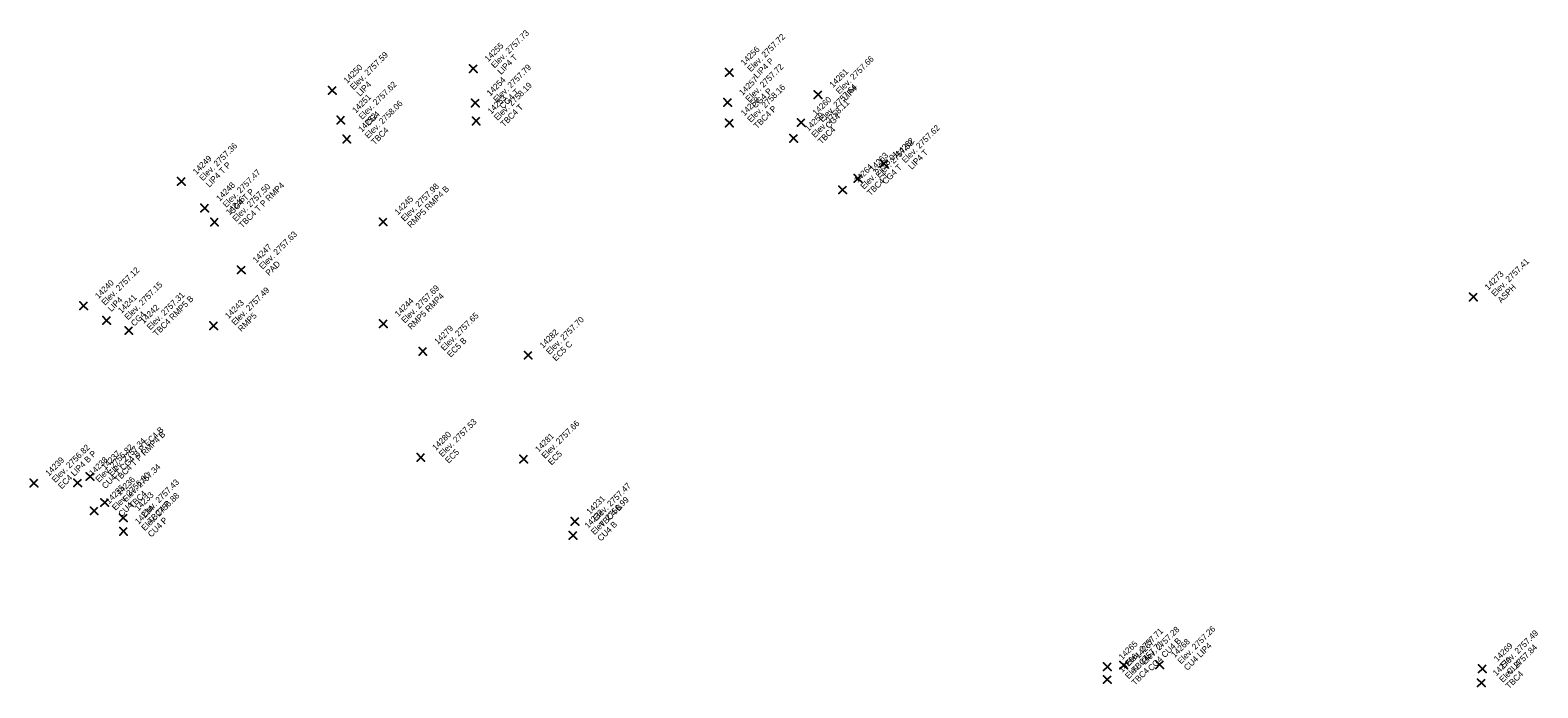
# Model space of a CAD drawing. Extents: x 2493999 to 2503109, y 700767 to 706646.
# Drawn here: x 2502372.7 to 2502432.5, y 703160.8 to 703186.8 of the extents above; entities that cross this region are included whole.
import ezdxf

# ---------------------------------------------------------------- set-up
doc = ezdxf.new("R2010")
doc.units = 0
doc.layers.add('ALG_CL_BLUE_Horiz', color=7, linetype='Continuous')
doc.layers.add('DES_SURFACE_Existing-Ground', color=7, linetype='Continuous')

msp = doc.modelspace()

# ---------------------------------------------------------------- linework, layer by layer
at = {"layer": 'ALG_CL_BLUE_Horiz'}
for points in [[(2502390.235, 703185.303), (2502390.085, 703185.453), (2502390.235, 703185.303), (2502390.085, 703185.153), (2502390.235, 703185.303), (2502390.385, 703185.153), (2502390.235, 703185.303), (2502390.385, 703185.453)], [(2502400.393, 703185.154), (2502400.243, 703185.304), (2502400.393, 703185.154), (2502400.243, 703185.004), (2502400.393, 703185.154), (2502400.543, 703185.004), (2502400.393, 703185.154), (2502400.543, 703185.304)], [(2502384.642, 703184.44), (2502384.492, 703184.59), (2502384.642, 703184.44), (2502384.492, 703184.29), (2502384.642, 703184.44), (2502384.792, 703184.29), (2502384.642, 703184.44), (2502384.792, 703184.59)], [(2502390.317, 703183.942), (2502390.167, 703184.092), (2502390.317, 703183.942), (2502390.167, 703183.792), (2502390.317, 703183.942), (2502390.467, 703183.792), (2502390.317, 703183.942), (2502390.467, 703184.092)], [(2502400.325, 703183.964), (2502400.175, 703184.114), (2502400.325, 703183.964), (2502400.175, 703183.814), (2502400.325, 703183.964), (2502400.475, 703183.814), (2502400.325, 703183.964), (2502400.475, 703184.114)], [(2502403.909, 703184.274), (2502403.759, 703184.424), (2502403.909, 703184.274), (2502403.759, 703184.124), (2502403.909, 703184.274), (2502404.059, 703184.124), (2502403.909, 703184.274), (2502404.059, 703184.424)], [(2502384.981, 703183.264), (2502384.831, 703183.414), (2502384.981, 703183.264), (2502384.831, 703183.114), (2502384.981, 703183.264), (2502385.131, 703183.114), (2502384.981, 703183.264), (2502385.131, 703183.414)], [(2502390.35, 703183.228), (2502390.2, 703183.378), (2502390.35, 703183.228), (2502390.2, 703183.078), (2502390.35, 703183.228), (2502390.5, 703183.078), (2502390.35, 703183.228), (2502390.5, 703183.378)], [(2502400.395, 703183.152), (2502400.245, 703183.302), (2502400.395, 703183.152), (2502400.245, 703183.002), (2502400.395, 703183.152), (2502400.545, 703183.002), (2502400.395, 703183.152), (2502400.545, 703183.302)], [(2502403.24, 703183.166), (2502403.09, 703183.316), (2502403.24, 703183.166), (2502403.09, 703183.016), (2502403.24, 703183.166), (2502403.39, 703183.016), (2502403.24, 703183.166), (2502403.39, 703183.316)], [(2502402.94, 703182.545), (2502402.79, 703182.695), (2502402.94, 703182.545), (2502402.79, 703182.395), (2502402.94, 703182.545), (2502403.09, 703182.395), (2502402.94, 703182.545), (2502403.09, 703182.695)], [(2502385.22, 703182.512), (2502385.07, 703182.662), (2502385.22, 703182.512), (2502385.07, 703182.362), (2502385.22, 703182.512), (2502385.37, 703182.362), (2502385.22, 703182.512), (2502385.37, 703182.662)], [(2502406.526, 703181.542), (2502406.376, 703181.692), (2502406.526, 703181.542), (2502406.376, 703181.392), (2502406.526, 703181.542), (2502406.676, 703181.392), (2502406.526, 703181.542), (2502406.676, 703181.692)], [(2502378.66, 703180.834), (2502378.51, 703180.984), (2502378.66, 703180.834), (2502378.51, 703180.684), (2502378.66, 703180.834), (2502378.81, 703180.684), (2502378.66, 703180.834), (2502378.81, 703180.984)], [(2502405.492, 703180.954), (2502405.342, 703181.104), (2502405.492, 703180.954), (2502405.342, 703180.804), (2502405.492, 703180.954), (2502405.642, 703180.804), (2502405.492, 703180.954), (2502405.642, 703181.104)], [(2502404.884, 703180.499), (2502404.734, 703180.649), (2502404.884, 703180.499), (2502404.734, 703180.349), (2502404.884, 703180.499), (2502405.034, 703180.349), (2502404.884, 703180.499), (2502405.034, 703180.649)], [(2502379.586, 703179.777), (2502379.436, 703179.927), (2502379.586, 703179.777), (2502379.436, 703179.627), (2502379.586, 703179.777), (2502379.736, 703179.627), (2502379.586, 703179.777), (2502379.736, 703179.927)], [(2502379.973, 703179.221), (2502379.823, 703179.371), (2502379.973, 703179.221), (2502379.823, 703179.071), (2502379.973, 703179.221), (2502380.123, 703179.071), (2502379.973, 703179.221), (2502380.123, 703179.371)], [(2502386.66, 703179.231), (2502386.51, 703179.381), (2502386.66, 703179.231), (2502386.51, 703179.081), (2502386.66, 703179.231), (2502386.81, 703179.081), (2502386.66, 703179.231), (2502386.81, 703179.381)], [(2502381.034, 703177.329), (2502380.884, 703177.479), (2502381.034, 703177.329), (2502380.884, 703177.179), (2502381.034, 703177.329), (2502381.184, 703177.179), (2502381.034, 703177.329), (2502381.184, 703177.479)], [(2502429.902, 703176.255), (2502429.752, 703176.405), (2502429.902, 703176.255), (2502429.752, 703176.105), (2502429.902, 703176.255), (2502430.052, 703176.105), (2502429.902, 703176.255), (2502430.052, 703176.405)], [(2502374.779, 703175.906), (2502374.629, 703176.056), (2502374.779, 703175.906), (2502374.629, 703175.756), (2502374.779, 703175.906), (2502374.929, 703175.756), (2502374.779, 703175.906), (2502374.929, 703176.056)], [(2502375.691, 703175.328), (2502375.541, 703175.478), (2502375.691, 703175.328), (2502375.541, 703175.178), (2502375.691, 703175.328), (2502375.841, 703175.178), (2502375.691, 703175.328), (2502375.841, 703175.478)], [(2502376.574, 703174.928), (2502376.424, 703175.078), (2502376.574, 703174.928), (2502376.424, 703174.778), (2502376.574, 703174.928), (2502376.724, 703174.778), (2502376.574, 703174.928), (2502376.724, 703175.078)], [(2502379.936, 703175.115), (2502379.786, 703175.265), (2502379.936, 703175.115), (2502379.786, 703174.965), (2502379.936, 703175.115), (2502380.086, 703174.965), (2502379.936, 703175.115), (2502380.086, 703175.265)], [(2502386.671, 703175.196), (2502386.521, 703175.346), (2502386.671, 703175.196), (2502386.521, 703175.046), (2502386.671, 703175.196), (2502386.821, 703175.046), (2502386.671, 703175.196), (2502386.821, 703175.346)], [(2502388.237, 703174.103), (2502388.087, 703174.253), (2502388.237, 703174.103), (2502388.087, 703173.953), (2502388.237, 703174.103), (2502388.387, 703173.953), (2502388.237, 703174.103), (2502388.387, 703174.253)], [(2502392.413, 703173.95), (2502392.263, 703174.1), (2502392.413, 703173.95), (2502392.263, 703173.8), (2502392.413, 703173.95), (2502392.563, 703173.8), (2502392.413, 703173.95), (2502392.563, 703174.1)], [(2502388.156, 703169.898), (2502388.006, 703170.048), (2502388.156, 703169.898), (2502388.006, 703169.748), (2502388.156, 703169.898), (2502388.306, 703169.748), (2502388.156, 703169.898), (2502388.306, 703170.048)], [(2502392.236, 703169.833), (2502392.086, 703169.983), (2502392.236, 703169.833), (2502392.086, 703169.683), (2502392.236, 703169.833), (2502392.386, 703169.683), (2502392.236, 703169.833), (2502392.386, 703169.983)], [(2502372.81, 703168.883), (2502372.66, 703169.033), (2502372.81, 703168.883), (2502372.66, 703168.733), (2502372.81, 703168.883), (2502372.96, 703168.733), (2502372.81, 703168.883), (2502372.96, 703169.033)], [(2502374.541, 703168.892), (2502374.391, 703169.042), (2502374.541, 703168.892), (2502374.391, 703168.742), (2502374.541, 703168.892), (2502374.691, 703168.742), (2502374.541, 703168.892), (2502374.691, 703169.042)], [(2502375.037, 703169.141), (2502374.887, 703169.291), (2502375.037, 703169.141), (2502374.887, 703168.991), (2502375.037, 703169.141), (2502375.187, 703168.991), (2502375.037, 703169.141), (2502375.187, 703169.291)], [(2502375.198, 703167.782), (2502375.048, 703167.932), (2502375.198, 703167.782), (2502375.048, 703167.632), (2502375.198, 703167.782), (2502375.348, 703167.632), (2502375.198, 703167.782), (2502375.348, 703167.932)], [(2502375.619, 703168.113), (2502375.469, 703168.263), (2502375.619, 703168.113), (2502375.469, 703167.963), (2502375.619, 703168.113), (2502375.769, 703167.963), (2502375.619, 703168.113), (2502375.769, 703168.263)], [(2502376.355, 703167.504), (2502376.205, 703167.654), (2502376.355, 703167.504), (2502376.205, 703167.354), (2502376.355, 703167.504), (2502376.505, 703167.354), (2502376.355, 703167.504), (2502376.505, 703167.654)], [(2502394.27, 703167.362), (2502394.12, 703167.512), (2502394.27, 703167.362), (2502394.12, 703167.212), (2502394.27, 703167.362), (2502394.42, 703167.212), (2502394.27, 703167.362), (2502394.42, 703167.512)], [(2502376.364, 703166.972), (2502376.214, 703167.122), (2502376.364, 703166.972), (2502376.214, 703166.822), (2502376.364, 703166.972), (2502376.514, 703166.822), (2502376.364, 703166.972), (2502376.514, 703167.122)], [(2502394.195, 703166.811), (2502394.045, 703166.961), (2502394.195, 703166.811), (2502394.045, 703166.661), (2502394.195, 703166.811), (2502394.345, 703166.661), (2502394.195, 703166.811), (2502394.345, 703166.961)], [(2502416.033, 703161.667), (2502415.883, 703161.817), (2502416.033, 703161.667), (2502415.883, 703161.517), (2502416.033, 703161.667), (2502416.183, 703161.517), (2502416.033, 703161.667), (2502416.183, 703161.817)], [(2502417.459, 703161.691), (2502417.309, 703161.841), (2502417.459, 703161.691), (2502417.309, 703161.541), (2502417.459, 703161.691), (2502417.609, 703161.541), (2502417.459, 703161.691), (2502417.609, 703161.841)], [(2502415.381, 703161.1), (2502415.231, 703161.25), (2502415.381, 703161.1), (2502415.231, 703160.95), (2502415.381, 703161.1), (2502415.531, 703160.95), (2502415.381, 703161.1), (2502415.531, 703161.25)], [(2502415.385, 703161.605), (2502415.235, 703161.755), (2502415.385, 703161.605), (2502415.235, 703161.455), (2502415.385, 703161.605), (2502415.535, 703161.455), (2502415.385, 703161.605), (2502415.535, 703161.755)], [(2502430.262, 703161.528), (2502430.112, 703161.678), (2502430.262, 703161.528), (2502430.112, 703161.378), (2502430.262, 703161.528), (2502430.412, 703161.378), (2502430.262, 703161.528), (2502430.412, 703161.678)], [(2502430.223, 703160.966), (2502430.073, 703161.116), (2502430.223, 703160.966), (2502430.073, 703160.816), (2502430.223, 703160.966), (2502430.373, 703160.816), (2502430.223, 703160.966), (2502430.373, 703161.116)]]:
    msp.add_lwpolyline(points, dxfattribs=at)

# ---------------------------------------------------------------- texts
at = {"layer": 'DES_SURFACE_Existing-Ground'}
for s, p in [('14255', (2502390.829, 703185.558)), ('Elev. 2757.73', (2502391.084, 703185.303)), ('Elev. 2757.72', (2502401.242, 703185.154)), ('Elev. 2757.59', (2502385.491, 703184.44)), ('LIP4 T', (2502391.338, 703185.048)), ('14256', (2502400.987, 703185.409)), ('LIP4 P', (2502401.496, 703184.899)), ('Elev. 2757.66', (2502404.758, 703184.274)), ('14250', (2502385.236, 703184.695)), ('Elev. 2757.79', (2502391.166, 703183.942)), ('Elev. 2757.72', (2502401.174, 703183.964)), ('14261', (2502404.503, 703184.529)), ('LIP4', (2502385.745, 703184.185)), ('Elev. 2757.62', (2502385.83, 703183.264)), ('14254', (2502390.911, 703184.197)), ('Elev. 2758.19', (2502391.199, 703183.228)), ('CG4 T', (2502391.42, 703183.687)), ('14257', (2502400.919, 703184.219)), ('Elev. 2758.16', (2502401.244, 703183.152)), ('CG4 P', (2502401.428, 703183.709)), ('Elev. 2757.64', (2502404.089, 703183.166)), ('LIP4', (2502405.012, 703184.019)), ('14251', (2502385.575, 703183.519)), ('Elev. 2758.06', (2502386.069, 703182.512)), ('14253', (2502390.944, 703183.483)), ('TBC4 T', (2502391.453, 703182.973)), ('14258', (2502400.989, 703183.407)), ('Elev. 2758.11', (2502403.789, 703182.545)), ('14260', (2502403.834, 703183.421)), ('14252', (2502385.814, 703182.767)), ('CG4', (2502386.084, 703183.009)), ('TBC4 P', (2502401.498, 703182.897)), ('14259', (2502403.534, 703182.8)), ('CG4', (2502404.343, 703182.911)), ('TBC4', (2502386.323, 703182.257)), ('TBC4', (2502404.043, 703182.29)), ('Elev. 2757.62', (2502407.375, 703181.542)), ('Elev. 2757.36', (2502379.509, 703180.834)), ('Elev. 2757.52', (2502406.341, 703180.954)), ('14262', (2502407.12, 703181.797)), ('LIP4 T', (2502407.629, 703181.287)), ('14249', (2502379.254, 703181.089)), ('LIP4 T P', (2502379.763, 703180.579)), ('14264', (2502405.478, 703180.754)), ('Elev. 2758.01', (2502405.733, 703180.499)), ('14263', (2502406.086, 703181.209)), ('CG4 T', (2502406.595, 703180.699)), ('Elev. 2757.47', (2502380.435, 703179.777)), ('TBC4 T', (2502405.987, 703180.244)), ('14248', (2502380.18, 703180.032)), ('CG4 T P', (2502380.689, 703179.522)), ('Elev. 2757.50', (2502380.822, 703179.221)), ('TBC4 T P RMP4', (2502381.076, 703178.966)), ('Elev. 2757.98', (2502387.509, 703179.231)), ('RMP5 RMP4 B', (2502387.763, 703178.976)), ('14246', (2502380.567, 703179.476)), ('14245', (2502387.254, 703179.486)), ('Elev. 2757.63', (2502381.883, 703177.329)), ('14247', (2502381.628, 703177.584)), ('Elev. 2757.12', (2502375.628, 703175.906)), ('PAD', (2502382.137, 703177.074)), ('Elev. 2757.41', (2502430.751, 703176.255)), ('14240', (2502375.373, 703176.161)), ('Elev. 2757.15', (2502376.54, 703175.328)), ('Elev. 2757.69', (2502387.52, 703175.196)), ('14273', (2502430.496, 703176.51)), ('ASPH', (2502431.005, 703176)), ('LIP4', (2502375.882, 703175.651)), ('14241', (2502376.285, 703175.583)), ('Elev. 2757.31', (2502377.423, 703174.928)), ('TBC4 RMP5 B', (2502377.677, 703174.673)), ('14243', (2502380.53, 703175.37)), ('Elev. 2757.49', (2502380.785, 703175.115)), ('14244', (2502387.265, 703175.451)), ('RMP5 RMP4', (2502387.774, 703174.941)), ('CG4', (2502376.794, 703175.073)), ('14242', (2502377.168, 703175.183)), ('RMP5', (2502381.039, 703174.86)), ('Elev. 2757.65', (2502389.086, 703174.103)), ('14279', (2502388.831, 703174.358)), ('14282', (2502393.007, 703174.205)), ('Elev. 2757.70', (2502393.262, 703173.95)), ('EC5 B', (2502389.34, 703173.848)), ('EC5 C', (2502393.516, 703173.695)), ('Elev. 2757.53', (2502389.005, 703169.898)), ('Elev. 2757.66', (2502393.085, 703169.833)), ('CU4 T CG4 B P EC4 B', (2502375.644, 703168.637)), ('TBC4 T P RMP4 B', (2502376.14, 703168.886)), ('14280', (2502388.75, 703170.153)), ('14281', (2502392.83, 703170.088)), ('Elev. 2756.82', (2502373.659, 703168.883)), ('EC4 LIP4 B P', (2502373.913, 703168.628)), ('Elev. 2756.82', (2502375.39, 703168.892)), ('14237', (2502375.631, 703169.396)), ('Elev. 2757.34', (2502375.886, 703169.141)), ('EC5', (2502389.259, 703169.643)), ('EC5', (2502393.339, 703169.578)), ('14239', (2502373.404, 703169.138)), ('14238', (2502375.135, 703169.147)), ('Elev. 2757.34', (2502376.468, 703168.113)), ('Elev. 2756.90', (2502376.047, 703167.782)), ('14236', (2502376.213, 703168.368)), ('Elev. 2757.43', (2502377.204, 703167.504)), ('14235', (2502375.792, 703168.037)), ('TBC4', (2502376.722, 703167.858)), ('14233', (2502376.949, 703167.759)), ('Elev. 2756.88', (2502377.213, 703166.972)), ('14231', (2502394.864, 703167.617)), ('Elev. 2757.47', (2502395.119, 703167.362)), ('CU4', (2502376.301, 703167.527)), ('14234', (2502376.958, 703167.227)), ('TBC4 P', (2502377.458, 703167.249)), ('14232', (2502394.789, 703167.066)), ('Elev. 2756.99', (2502395.044, 703166.811)), ('TBC4 B', (2502395.373, 703167.107)), ('CU4 P', (2502377.467, 703166.717)), ('CU4 B', (2502395.298, 703166.556)), ('Elev. 2757.71', (2502416.234, 703161.605)), ('Elev. 2757.28', (2502416.882, 703161.667)), ('Elev. 2757.26', (2502418.308, 703161.691)), ('Elev. 2757.49', (2502431.111, 703161.528)), ('14265', (2502415.979, 703161.86)), ('Elev. 2757.71', (2502416.23, 703161.1)), ('14267', (2502416.627, 703161.922)), ('CG4 CU4 B', (2502417.136, 703161.412)), ('14268', (2502418.053, 703161.946)), ('CU4 LIP4', (2502418.562, 703161.436)), ('14269', (2502430.856, 703161.783)), ('Elev. 2757.84', (2502431.072, 703160.966)), ('14266', (2502415.975, 703161.355)), ('TBC4', (2502416.488, 703161.35)), ('14270', (2502430.817, 703161.221)), ('CU4', (2502431.365, 703161.273)), ('TBC4', (2502416.484, 703160.845)), ('TBC4', (2502431.326, 703160.711))]:
    msp.add_text(s, height=0.24, rotation=45, dxfattribs=at).set_placement(p)

doc.saveas('drawing.dxf')
